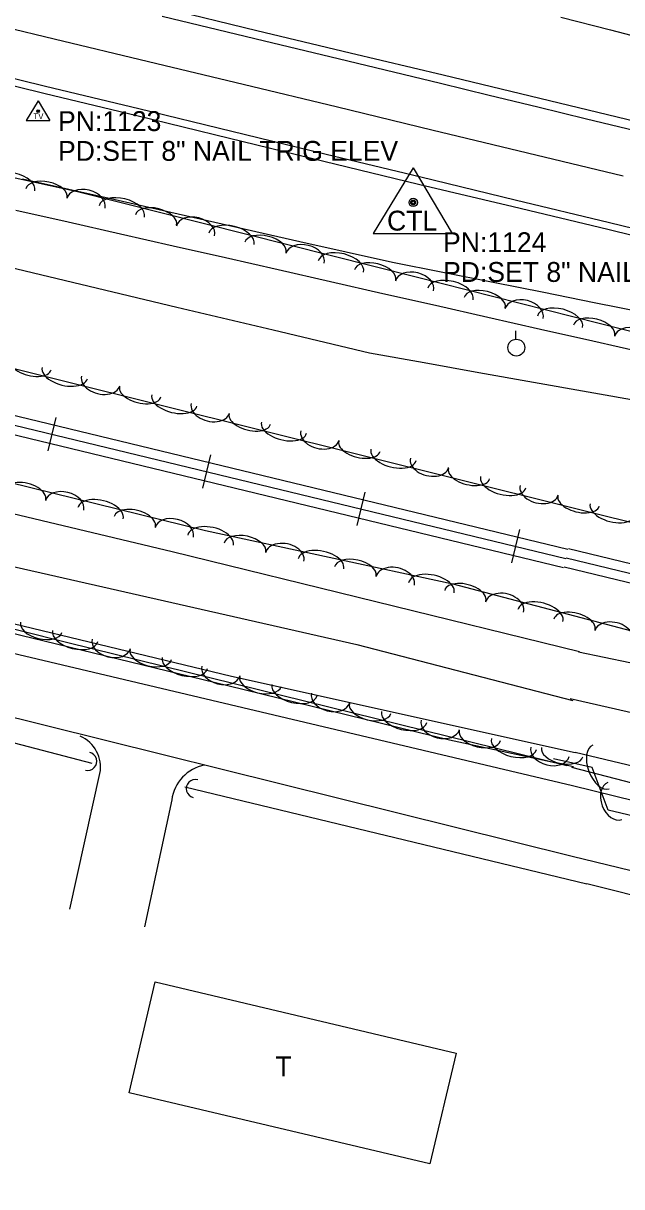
# Model space of a CAD drawing. Extents: x 1441650 to 1491889, y 345904 to 358319.
# Drawn here: x 1449036.9 to 1449187.5, y 353476.1 to 353769 of the extents above; entities that cross this region are included whole.
import ezdxf

# ---------------------------------------------------------------- set-up
doc = ezdxf.new("R2010")
doc.units = 0
for name, color, linetype in [('S_BUILDING', 7, 'Continuous'), ('S_BUILDING_ANNOT', 7, 'Continuous'), ('S_CROSS_DRAIN', 7, 'Continuous'), ('S_DITCHLINE', 7, 'Continuous'), ('S_EDGE_PAVEMENT', 7, 'Continuous'), ('S_GRAVEL_ROAD', 7, 'Continuous'), ('S_PARKING', 7, 'Continuous'), ('S_PAVEMENT_CROWN', 7, 'Continuous'), ('S_PRIMARY_CTL', 7, 'Continuous'), ('S_PRIMARY_CTL_ANNOT', 7, 'Continuous'), ('S_RAILROAD', 7, 'Continuous'), ('S_SECONDARY_CTL', 7, 'Continuous'), ('S_SECONDARY_CTL_ANNOT', 7, 'Continuous'), ('S_SHOULDER', 7, 'Continuous'), ('S_STREAM', 7, 'Continuous'), ('S_TREE', 7, 'Continuous'), ('S_UTILITY_POLE', 7, 'Continuous')]:
    doc.layers.add(name, color=color, linetype=linetype)

msp = doc.modelspace()

# ---------------------------------------------------------------- linework, layer by layer
at = {"layer": 'S_BUILDING'}
msp.add_lwpolyline([(1449139.18, 353481.82), (1449063.5, 353499.76), (1449070.11, 353527.64), (1449145.79, 353509.7)], close=True, dxfattribs=at)
at = {"layer": 'S_CROSS_DRAIN'}
for centre, start, end in [((1449053.08, 353583.17), 256.8077, 77.1369), ((1449080.21, 353576.33), 75.4825, 255.8117)]:
    msp.add_arc(centre, 2.3, start, end, dxfattribs=at)
at = {"layer": 'S_DITCHLINE'}
for points in [[(1449172.19, 353770.52), (1449184.69, 353767.29), (1449197.19, 353764.05), (1449209.69, 353760.81), (1449222.18, 353757.57), (1449234.68, 353754.34), (1449247.18, 353751.1), (1449271.2, 353745.31), (1449295.22, 353739.51), (1449319.24, 353733.72), (1449343.26, 353727.93), (1449355.59, 353724.98), (1449367.92, 353722.03), (1449380.26, 353719.07), (1449392.59, 353716.12), (1449404.93, 353713.17), (1449417.26, 353710.22), (1449429.59, 353707.27), (1449441.93, 353704.32), (1449454.72, 353701.35), (1449467.5, 353698.39), (1449480.29, 353695.43)], [(1449036.71, 353729.84), (1449059.97, 353724.59), (1449083.24, 353719.34), (1449106.51, 353714.08), (1449129.77, 353708.83), (1449142.47, 353706.3), (1449155.17, 353703.77), (1449167.87, 353701.25), (1449180.57, 353698.72), (1449193.27, 353696.19)], [(1449027.1, 353709.08), (1449051.33, 353703.31), (1449075.56, 353697.54), (1449099.79, 353691.77), (1449124.03, 353686), (1449137.79, 353683.55), (1449151.55, 353681.1), (1449165.31, 353678.65), (1449179.07, 353676.19), (1449192.83, 353673.74)]]:
    msp.add_lwpolyline(points, dxfattribs=at)
at = {"layer": 'S_EDGE_PAVEMENT'}
for points in [[(1449071.82, 353770.79), (1449095.18, 353765.15), (1449118.54, 353759.51), (1449141.9, 353753.88), (1449154.15, 353750.9), (1449166.4, 353747.91), (1449178.65, 353744.93), (1449190.9, 353741.95)], [(1449029.79, 353756.22), (1449042.5, 353753.16), (1449065.94, 353747.49), (1449089.37, 353741.82), (1449113.14, 353736.06), (1449136.91, 353730.31), (1449160.67, 353724.57), (1449184.44, 353718.83), (1449197.13, 353715.75)]]:
    msp.add_lwpolyline(points, dxfattribs=at)
at = {"layer": 'S_GRAVEL_ROAD'}
for points in [[(1448944.97, 353630.36), (1448968.31, 353626.02), (1449175.14, 353577.13)], [(1449175, 353559.24), (1448983.95, 353606.75), (1448952.88, 353613.46)], [(1449175.14, 353577.13), (1449348.02, 353534.55), (1449659.56, 353458.46), (1449919.72, 353396.77), (1450101.46, 353353.35), (1450240.84, 353319.61)], [(1450222.94, 353305.48), (1449964.2, 353367.74), (1449693.39, 353434.18), (1449387.45, 353507.63), (1449175, 353559.24)]]:
    msp.add_lwpolyline(points, dxfattribs=at)
at = {"layer": 'S_PARKING'}
for points in [[(1449048.61, 353545.95), (1449056.19, 353580.11)], [(1449074.26, 353573.47), (1449067.37, 353541.56)]]:
    msp.add_lwpolyline(points, dxfattribs=at)
for centre, radius, start, end in [((1449047.78, 353581.67), 8.55, 349.5184, 66.6211), ((1449084.46, 353572.14), 10.29, 100.9857, 172.6124)]:
    msp.add_arc(centre, radius, start, end, dxfattribs=at)
at = {"layer": 'S_PAVEMENT_CROWN'}
msp.add_lwpolyline([(1449032.18, 353768.07), (1449044.66, 353765.04), (1449068.43, 353759.35), (1449092.2, 353753.67), (1449115.96, 353747.9), (1449139.71, 353742.13), (1449163.78, 353736.34), (1449187.85, 353730.56)], dxfattribs=at)
at = {"layer": 'S_PRIMARY_CTL'}
for p, q in [((1449135.02, 353732.57), (1449124.98, 353716.06)), ((1449135.02, 353732.57), (1449144.84, 353716.06)), ((1449124.98, 353716.06), (1449144.84, 353716.06))]:
    msp.add_line(p, q, dxfattribs=at)
for radius in [1.04, 0.609, 0.344]:
    msp.add_circle((1449135.02, 353723.87), radius, dxfattribs=at)
at = {"layer": 'S_RAILROAD'}
for p, q in [((1449045.11, 353669.76), (1449043.07, 353661.33)), ((1449044.65, 353667.85), (1449044.64, 353667.82)), ((1449043.54, 353663.28), (1449043.57, 353663.38)), ((1449083.99, 353660.36), (1449081.95, 353651.93)), ((1449083.53, 353658.45), (1449083.52, 353658.41)), ((1449082.43, 353653.87), (1449082.45, 353653.97)), ((1449122.88, 353650.95), (1449120.84, 353642.52)), ((1449122.41, 353649.04), (1449122.4, 353649)), ((1449121.31, 353644.46), (1449121.33, 353644.56)), ((1449161.76, 353641.54), (1449159.72, 353633.11)), ((1449161.29, 353639.63), (1449161.29, 353639.6)), ((1449160.19, 353635.06), (1449160.21, 353635.16))]:
    msp.add_line(p, q, dxfattribs=at)
for points in [[(1448408.08, 353819.43), (1449173.41, 353634.26)], [(1448408.16, 353821.85), (1449173.97, 353636.57)], [(1448408, 353817.05), (1449172.86, 353631.99)], [(1449044.07, 353665.56), (1449044.09, 353665.55)], [(1449082.95, 353656.15), (1449082.97, 353656.14)], [(1449121.83, 353646.74), (1449121.86, 353646.73)], [(1449160.71, 353637.33), (1449160.74, 353637.33)], [(1449174.09, 353636.72), (1450246.92, 353376.98)], [(1449172.98, 353632.14), (1450245.81, 353372.4)], [(1449173.53, 353634.41), (1450246.36, 353374.68)]]:
    msp.add_lwpolyline(points, dxfattribs=at)
at = {"layer": 'S_SECONDARY_CTL'}
for p, q in [((1449040.62, 353749.46), (1449037.61, 353744.5)), ((1449040.62, 353749.46), (1449043.57, 353744.5)), ((1449037.61, 353744.5), (1449043.57, 353744.5))]:
    msp.add_line(p, q, dxfattribs=at)
for radius in [0.311, 0.183, 0.103]:
    msp.add_circle((1449040.62, 353746.85), radius, dxfattribs=at)
at = {"layer": 'S_SHOULDER'}
for points in [[(1449072.22, 353772.85), (1449095.7, 353767.13), (1449119.12, 353761.56), (1449142.55, 353755.98), (1449154.72, 353753.04), (1449166.88, 353750.1), (1449179.05, 353747.16), (1449191.22, 353744.22)], [(1449029.4, 353754.46), (1449042.08, 353751.39), (1449065.43, 353745.72), (1449088.78, 353740.05), (1449112.56, 353734.28), (1449136.34, 353728.51), (1449160.15, 353722.81), (1449183.96, 353717.12), (1449196.58, 353714.03)]]:
    msp.add_lwpolyline(points, dxfattribs=at)
at = {"layer": 'S_STREAM'}
for points in [[(1448822.45, 353651.64), (1448821.83, 353669.23), (1448818.93, 353679.56), (1448819.56, 353684.62), (1448831.82, 353681.97), (1448908.71, 353662.78), (1448940.51, 353655.13), (1449017.68, 353636.03), (1449120.8, 353612.56), (1449175.18, 353598.52)], [(1449176.85, 353610.76), (1449074.36, 353635.88), (1449026.75, 353647.21)], [(1449175.74, 353585.31), (1449089.27, 353604.56), (1449000.86, 353625.82), (1448953.67, 353637.77), (1448935.9, 353639.9), (1448960.18, 353633.84), (1449023.81, 353617.93), (1449088.4, 353602.23), (1449144.18, 353588.63), (1449175.33, 353581.89)], [(1448911.62, 353579.47), (1448918.34, 353596.18), (1448927.13, 353605.27), (1448942.01, 353609.49), (1448965.62, 353606.27), (1449011.45, 353593.86), (1449054.17, 353582.72)], [(1449176.58, 353610.71), (1449247.64, 353595.96), (1449260.11, 353593.13), (1449271.47, 353586.82), (1449291.67, 353582.21), (1449338.2, 353573.54), (1449383.28, 353562.51), (1449425.3, 353553.83), (1449475.38, 353539.04), (1449508.6, 353530.8)], [(1449174.48, 353599), (1449246.25, 353582.67), (1449288.37, 353572.81), (1449324.92, 353564.49), (1449373.61, 353553.67), (1449421.88, 353542.7), (1449458.18, 353534.44), (1449486.1, 353526.02), (1449534.63, 353513.6), (1449584.74, 353504.1), (1449613.84, 353496.99), (1449649.52, 353486.26), (1449684.64, 353478.26), (1449710.89, 353470.19), (1449730.78, 353465.25), (1449789.35, 353449.48), (1449806.9, 353445.49), (1449827.31, 353440.8), (1449840.58, 353437.78), (1449848.3, 353436.12), (1449858.13, 353441.84)], [(1449175.79, 353585.46), (1449196.52, 353580.51), (1449281.7, 353559.08), (1449345.34, 353544.24), (1449416.49, 353527.09), (1449473.14, 353510.4)], [(1449727.61, 353447.75), (1449627.44, 353472.84), (1449573.71, 353485.06), (1449474.51, 353509.95), (1449428.27, 353518.59), (1449314.83, 353545.7), (1449238.3, 353565.21), (1449174.91, 353581.61)], [(1449077.51, 353576.77), (1449178.68, 353552.32)], [(1449235.81, 353537.97), (1449178.73, 353552.34)]]:
    msp.add_lwpolyline(points, dxfattribs=at)
at = {"layer": 'S_TREE'}
for points in [[(1448164.92, 353940.81), (1448249.39, 353922.57), (1448359.07, 353895.66), (1448463.63, 353870.23), (1448540.52, 353850.86), (1448562.98, 353841.37), (1448593.01, 353834.89), (1448633.64, 353826.11), (1448718.7, 353807.44), (1448803.64, 353789.1), (1448863.56, 353775.84), (1448904.08, 353761.08), (1448983.58, 353741.29), (1449050.52, 353726.63), (1449135.46, 353705.27), (1449214.98, 353685.13)], [(1449198.55, 353641.16), (1448994.76, 353691.9), (1448844.41, 353728.56), (1448750.54, 353748.91), (1448674.24, 353769.2), (1448614.45, 353786.08), (1448584.4, 353793.37), (1448535.16, 353804.01), (1448460.45, 353823.73), (1448403.66, 353837.92), (1448355.16, 353848.39), (1448265.33, 353872.32), (1448229.62, 353880.04), (1448194.99, 353887.51), (1448124.02, 353906.49)], [(1448151.15, 353864.63), (1448259.15, 353839.26), (1448345.41, 353820.58), (1448442.42, 353797.19), (1448502.14, 353779.26), (1448537.69, 353756.75), (1448557.26, 353745.98), (1448579.34, 353739.1), (1448587.98, 353737.34), (1448591.23, 353747.02), (1448593.56, 353755.13), (1448610.82, 353754.66), (1448679.06, 353739.92), (1448771.95, 353717.29), (1448855.44, 353695.83), (1448935.71, 353676.25), (1449005.67, 353660.28), (1449082.76, 353641.32), (1449144.97, 353627.88), (1449226.92, 353606.31), (1449262.9, 353598.49)], [(1449173.67, 353582.09), (1449048.06, 353613.03), (1448963.04, 353634.42), (1448918.84, 353643.1), (1448899.4, 353639.68), (1448891.53, 353629.34), (1448880.19, 353622.07), (1448830.71, 353632.74), (1448787.41, 353642.09), (1448703.12, 353660.3), (1448631.56, 353675.75), (1448589.26, 353688.67), (1448555.65, 353695.92), (1448509.09, 353705.98), (1448481.62, 353712.5), (1448467.8, 353735.71), (1448447.7, 353746.38), (1448416.25, 353753.17), (1448386.66, 353757.28), (1448360.3, 353747.15), (1448307.08, 353757.77), (1448238.38, 353772.61), (1448156.07, 353790.38), (1448100.63, 353813.17)], [(1449034.98, 353721.95), (1449048.19, 353718.96), (1449061.39, 353715.96), (1449074.59, 353712.97), (1449087.8, 353709.98), (1449101, 353706.98), (1449114.21, 353703.99), (1449127.41, 353700.99), (1449140.62, 353698), (1449153.82, 353695.01), (1449167.03, 353692.01), (1449180.23, 353689.02), (1449193.44, 353686.02)], [(1449034.98, 353721.95), (1449048.19, 353718.96), (1449061.39, 353715.96), (1449074.59, 353712.97), (1449087.8, 353709.98), (1449101, 353706.98), (1449114.21, 353703.99), (1449127.41, 353700.99), (1449140.62, 353698), (1449153.82, 353695.01), (1449167.03, 353692.01), (1449180.23, 353689.02), (1449193.44, 353686.02)], [(1449542.28, 353482.49), (1449428.11, 353508.46), (1449416.41, 353526.03), (1449316.44, 353550.04), (1449229.38, 353570.8), (1449221.67, 353562.03), (1449184.07, 353570.89), (1449180.04, 353581.63), (1449170.35, 353583.83)]]:
    msp.add_lwpolyline(points, dxfattribs=at)
for centre, major_axis, ratio, start_param, end_param in [((1449034.07, 353728.06), (-5.73, 1.26), 0.550079, 3.141593, 6.283185), ((1449042.73, 353726.16), (-5.22, 1.14), 0.540699, 3.141593, 6.283185), ((1449052.65, 353723.64), (-4.81, 1.21), 0.68531, 3.141593, 6.283185), ((1449061.69, 353721.63), (-5.69, 1.43), 0.550079, 3.141593, 6.283185), ((1449070.29, 353719.47), (-5.18, 1.3), 0.540699, 3.141593, 6.283185), ((1449080.22, 353716.7), (-4.81, 1.21), 0.68531, 3.141593, 6.283185), ((1449089.26, 353714.7), (-5.69, 1.43), 0.550079, 3.141593, 6.283185), ((1449097.86, 353712.54), (-5.18, 1.3), 0.540699, 3.141593, 6.283185), ((1449107.79, 353709.77), (-4.81, 1.21), 0.68531, 3.141593, 6.283185), ((1449116.83, 353707.77), (-5.69, 1.43), 0.550079, 3.141593, 6.283185), ((1449125.43, 353705.61), (-5.18, 1.3), 0.540699, 3.141593, 6.283185), ((1449135.35, 353702.84), (-4.8, 1.22), 0.68531, 3.141593, 6.283185), ((1449144.39, 353700.82), (-5.69, 1.44), 0.550079, 3.141593, 6.283185), ((1449152.99, 353698.64), (-5.18, 1.31), 0.540699, 3.141593, 6.283185), ((1449162.91, 353695.86), (-4.8, 1.22), 0.68531, 3.141593, 6.283185), ((1449171.95, 353693.84), (-5.69, 1.44), 0.550079, 3.141593, 6.283185), ((1449180.55, 353691.66), (-5.18, 1.31), 0.540699, 3.141593, 6.283185), ((1449190.47, 353688.88), (-4.8, 1.22), 0.68531, 3.141593, 6.283185), ((1449038.72, 353683.06), (5.19, -1.29), 0.520549, 3.141667, 6.28326), ((1449047.32, 353680.92), (5.69, -1.42), 0.52958, 3.141669, 6.283262), ((1449056.36, 353678.92), (4.81, -1.2), 0.659771, 3.141714, 6.283307), ((1449066.3, 353676.19), (5.19, -1.29), 0.520549, 3.141667, 6.28326), ((1449074.91, 353674.05), (5.69, -1.42), 0.52958, 3.141669, 6.283262), ((1449083.95, 353672.05), (4.81, -1.2), 0.659771, 3.141714, 6.283307), ((1449093.89, 353669.32), (5.19, -1.29), 0.520549, 3.141667, 6.28326), ((1449102.49, 353667.18), (5.69, -1.42), 0.52958, 3.141669, 6.283262), ((1449111.54, 353665.19), (4.81, -1.2), 0.659771, 3.141714, 6.283307), ((1449121.47, 353662.45), (5.19, -1.29), 0.520549, 3.141667, 6.28326), ((1449130.08, 353660.31), (5.69, -1.42), 0.52958, 3.141669, 6.283262), ((1449139.12, 353658.32), (4.81, -1.2), 0.659771, 3.141714, 6.283307), ((1449149.06, 353655.59), (5.19, -1.29), 0.520549, 3.141667, 6.28326), ((1449037.34, 353650.31), (-5.19, 1.28), 0.540315, 3.141581, 6.283174), ((1449157.66, 353653.44), (5.69, -1.42), 0.52958, 3.141669, 6.283262), ((1449166.71, 353651.45), (4.81, -1.2), 0.659771, 3.141714, 6.283307), ((1449047.28, 353647.59), (-4.81, 1.18), 0.684824, 3.141574, 6.283166), ((1449056.33, 353645.64), (-5.7, 1.4), 0.549689, 3.141581, 6.283174), ((1449176.64, 353648.72), (5.19, -1.29), 0.520549, 3.141667, 6.28326), ((1449064.94, 353643.52), (-5.19, 1.28), 0.540315, 3.141581, 6.283174), ((1449185.25, 353646.57), (5.69, -1.42), 0.52958, 3.141669, 6.283262), ((1449074.88, 353640.8), (-4.81, 1.18), 0.684824, 3.141574, 6.283166), ((1449084.01, 353638.88), (-5.74, 1.24), 0.549688, 3.141538, 6.283131), ((1449092.67, 353637.01), (-5.23, 1.13), 0.540314, 3.14154, 6.283132), ((1449102.69, 353634.58), (-4.84, 1.05), 0.684822, 3.141503, 6.283096), ((1449111.79, 353632.88), (-5.74, 1.24), 0.549688, 3.141538, 6.283131), ((1449120.46, 353631.01), (-5.23, 1.13), 0.540314, 3.14154, 6.283132), ((1449130.48, 353628.58), (-4.84, 1.05), 0.684822, 3.141503, 6.283096), ((1449139.58, 353626.88), (-5.74, 1.24), 0.549688, 3.141538, 6.283131), ((1449148.12, 353624.86), (-5.17, 1.36), 0.540355, 3.141249, 6.282842), ((1449158.01, 353621.99), (-4.79, 1.26), 0.684874, 3.141012, 6.282605), ((1449167.03, 353619.88), (-5.67, 1.49), 0.549729, 3.141238, 6.282831), ((1449175.6, 353617.63), (-5.17, 1.36), 0.540355, 3.141249, 6.282842), ((1449041.37, 353616.9), (5.18, -1.3), 0.540699, 3.141593, 6.283185), ((1449185.5, 353614.75), (-4.79, 1.26), 0.684874, 3.141012, 6.282605), ((1449049.97, 353614.74), (5.7, -1.4), 0.55008, 3.141593, 6.283185), ((1449059.02, 353612.78), (4.81, -1.19), 0.685311, 3.141593, 6.283185), ((1449068.96, 353610.06), (5.19, -1.28), 0.540699, 3.141593, 6.283185), ((1449077.57, 353607.94), (5.7, -1.4), 0.55008, 3.141593, 6.283185), ((1449086.62, 353605.98), (4.81, -1.19), 0.685311, 3.141593, 6.283185), ((1449096.56, 353603.27), (5.19, -1.28), 0.540699, 3.141593, 6.283185), ((1449105.17, 353601.15), (5.7, -1.4), 0.55008, 3.141593, 6.283185), ((1449114.22, 353599.18), (4.81, -1.19), 0.685311, 3.141593, 6.283185), ((1449124.16, 353596.47), (5.19, -1.28), 0.540699, 3.141593, 6.283185), ((1449132.77, 353594.35), (5.7, -1.4), 0.55008, 3.141593, 6.283185), ((1449141.83, 353592.39), (4.81, -1.19), 0.685311, 3.141593, 6.283185), ((1449151.77, 353589.67), (5.19, -1.28), 0.540699, 3.141593, 6.283185), ((1449160.38, 353587.55), (5.7, -1.4), 0.55008, 3.141593, 6.283185), ((1449169.43, 353585.59), (4.81, -1.19), 0.685311, 3.141593, 6.283185), ((1449172.5, 353585.51), (5.21, -1.19), 0.538978, 3.141593, 6.283185), ((1449182.25, 353581.76), (2.06, -5.49), 0.549497, 3.141593, 6.283185), ((1449185.75, 353573.19), (1.74, -4.64), 0.684585, 3.141593, 6.283185)]:
    msp.add_ellipse(centre, major_axis=major_axis, ratio=ratio, start_param=start_param, end_param=end_param, dxfattribs=at)
at = {"layer": 'S_UTILITY_POLE'}
msp.add_line((1449160.85, 353689.47), (1449160.85, 353691.57), dxfattribs=at)
msp.add_circle((1449160.97, 353687.32), 2.13, dxfattribs=at)

# ---------------------------------------------------------------- texts
at = {"layer": 'S_BUILDING_ANNOT'}
msp.add_text('T', height=5, dxfattribs=at).set_placement((1449100.35, 353503.9))
at = {"layer": 'S_PRIMARY_CTL'}
msp.add_text('CTL', height=5, rotation=360, dxfattribs=at).set_placement((1449128.43, 353716.79))
at = {"layer": 'S_PRIMARY_CTL_ANNOT'}
for s, p in [('PN:1124', (1449142.52, 353711.37)), ('PD:SET 8" NAIL TRIG ELEV', (1449142.52, 353703.87))]:
    msp.add_text(s, height=5, dxfattribs=at).set_placement(p)
at = {"layer": 'S_SECONDARY_CTL'}
msp.add_text('TV', height=1.5, rotation=360, dxfattribs=at).set_placement((1449039.42, 353744.84))
at = {"layer": 'S_SECONDARY_CTL_ANNOT'}
for s, p in [('PN:1123', (1449045.62, 353741.85)), ('PD:SET 8" NAIL TRIG ELEV', (1449045.62, 353734.35))]:
    msp.add_text(s, height=5, dxfattribs=at).set_placement(p)

doc.saveas('drawing.dxf')
